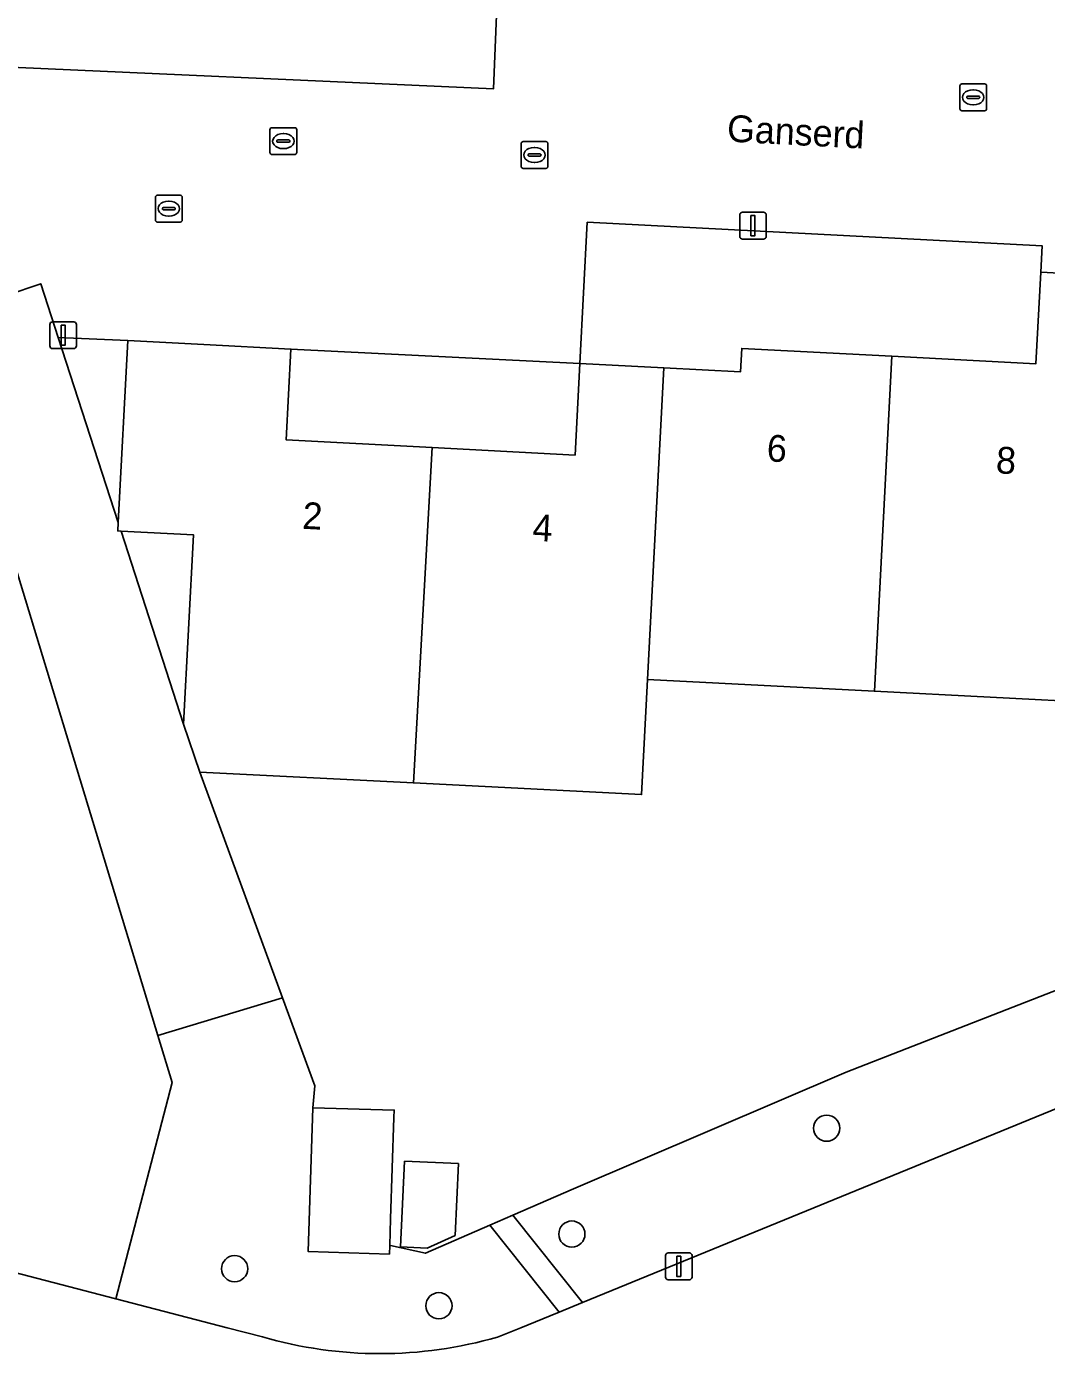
# Model space of a CAD drawing. Extents: x 162989 to 165008, y 383432 to 384338.
# Drawn here: x 164893.15 to 164931.21, y 383748.71 to 383798.57 of the extents above; entities that cross this region are included whole.
import ezdxf

# ---------------------------------------------------------------- set-up
doc = ezdxf.new("R2010")
doc.units = 0
for name, color, linetype in [('IMGEO_Boom', 7, 'Continuous'), ('IMGEO_Erf', 7, 'Continuous'), ('IMGEO_Groenvoorziening', 7, 'Continuous'), ('IMGEO_Kolk', 7, 'Continuous'), ('IMGEO_Lichtmast', 7, 'Continuous'), ('IMGEO_Openbare_ruimte_label', 7, 'Continuous'), ('IMGEO_Pand', 7, 'Continuous'), ('IMGEO_Pand_nummerreeks', 7, 'Continuous'), ('IMGEO_Rijbaan_lokaal_open', 7, 'Continuous'), ('IMGEO_Rioolput', 7, 'Continuous'), ('IMGEO_Voetpad_open', 7, 'Continuous')]:
    doc.layers.add(name, color=color, linetype=linetype)

msp = doc.modelspace()

# ---------------------------------------------------------------- linework, layer by layer
at = {"layer": 'IMGEO_Boom'}
for centre in [(164923.013, 383757.449), (164913.501, 383753.496), (164900.914, 383752.202), (164908.539, 383750.82)]:
    msp.add_circle(centre, 0.489, dxfattribs=at)
at = {"layer": 'IMGEO_Erf'}
for points in [[(164889.224, 383802.193), (164890.619, 383797.144), (164910.571, 383796.248), (164910.723, 383799.931)], [(164933.439, 383773.323), (164924.796, 383773.764), (164916.328, 383774.197), (164916.106, 383769.903), (164907.587, 383770.338), (164899.609, 383770.746), (164902.698, 383762.318), (164903.902, 383759.035), (164903.837, 383758.211), (164906.869, 383758.124), (164906.86, 383757.853), (164906.737, 383754.071), (164906.704, 383753.068), (164906.734, 383753.065), (164908.036, 383752.78), (164910.444, 383753.824), (164911.303, 383754.197), (164913.568, 383755.179), (164923.74, 383759.542), (164942.915, 383767.02)]]:
    msp.add_lwpolyline(points, dxfattribs=at)
for points in [[(164913.802, 383785.997), (164916.93, 383785.834), (164919.795, 383785.684), (164919.841, 383786.563), (164925.446, 383786.27), (164930.825, 383785.989), (164931.005, 383789.405), (164931.052, 383790.396), (164914.079, 383791.275)], [(164894.332, 383786.975), (164896.57, 383780.065), (164896.924, 383786.858)], [(164903.016, 383786.54), (164902.839, 383783.145), (164908.283, 383782.86), (164913.623, 383782.581), (164913.802, 383785.997)], [(164899.01, 383772.528), (164899.384, 383779.6), (164896.674, 383779.742)], [(164907.254, 383756.222), (164909.268, 383756.126), (164909.14, 383753.447), (164908.102, 383752.975), (164907.101, 383753.023)]]:
    msp.add_lwpolyline(points, close=True, dxfattribs=at)
at = {"layer": 'IMGEO_Groenvoorziening'}
for points in [[(164896.674, 383779.742), (164896.553, 383779.748), (164896.57, 383780.065), (164894.332, 383786.975), (164893.674, 383788.977), (164889.901, 383787.707), (164898.046, 383760.904), (164902.698, 383762.318), (164899.609, 383770.746), (164899.01, 383772.528)], [(164960.717, 383770.105), (164959.188, 383773.728), (164942.915, 383767.02), (164923.74, 383759.542), (164913.568, 383755.179), (164911.303, 383754.197), (164913.904, 383750.94)]]:
    msp.add_lwpolyline(points, close=True, dxfattribs=at)
for points in [[(164883.719, 383754.438), (164884.772, 383754.123), (164896.485, 383751.084), (164898.579, 383759.149), (164898.046, 383760.904), (164889.901, 383787.707)], [(164903.837, 383758.211), (164903.902, 383759.035), (164902.698, 383762.318), (164898.046, 383760.904), (164898.579, 383759.149), (164896.485, 383751.084), (164900.633, 383750), (164901.949, 383749.658)], [(164910.726, 383749.651), (164911.591, 383750), (164912.695, 383750.445), (164913.029, 383750.582), (164910.444, 383753.824), (164908.036, 383752.78), (164906.734, 383753.065), (164906.704, 383753.068), (164906.694, 383752.747), (164903.663, 383752.845), (164903.837, 383758.211)]]:
    msp.add_lwpolyline(points, dxfattribs=at)
msp.add_arc((164906.35, 383764.838), 15.805, 253.833, 286.0756, dxfattribs=at)
at = {"layer": 'IMGEO_Kolk'}
for p, q in [((164928.058, 383796.436), (164928.91, 383796.436)), ((164927.983, 383795.51), (164927.983, 383796.362)), ((164928.242, 383795.93), (164928.242, 383795.942)), ((164928.285, 383795.979), (164928.683, 383795.979)), ((164928.471, 383796.216), (164928.496, 383796.216)), ((164928.726, 383795.942), (164928.726, 383795.93)), ((164928.984, 383796.362), (164928.984, 383795.51)), ((164928.91, 383795.436), (164928.058, 383795.436)), ((164928.68, 383795.893), (164928.282, 383795.893)), ((164928.494, 383795.656), (164928.469, 383795.656)), ((164911.607, 383793.357), (164911.607, 383794.209)), ((164911.682, 383794.283), (164912.534, 383794.283)), ((164912.095, 383794.063), (164912.12, 383794.063)), ((164912.608, 383794.209), (164912.608, 383793.357)), ((164911.866, 383793.777), (164911.866, 383793.789)), ((164912.304, 383793.74), (164911.906, 383793.74)), ((164911.909, 383793.826), (164912.307, 383793.826)), ((164912.118, 383793.503), (164912.093, 383793.503)), ((164912.35, 383793.789), (164912.35, 383793.777)), ((164912.534, 383793.283), (164911.682, 383793.283)), ((164897.957, 383791.355), (164897.957, 383792.207)), ((164898.032, 383792.281), (164898.884, 383792.281)), ((164898.445, 383792.061), (164898.47, 383792.061)), ((164898.958, 383792.207), (164898.958, 383791.355)), ((164898.216, 383791.775), (164898.216, 383791.787)), ((164898.654, 383791.738), (164898.256, 383791.738)), ((164898.259, 383791.824), (164898.657, 383791.824)), ((164898.468, 383791.501), (164898.443, 383791.501)), ((164898.7, 383791.787), (164898.7, 383791.775)), ((164898.884, 383791.281), (164898.032, 383791.281))]:
    msp.add_line(p, q, dxfattribs=at)
for points in [[(164928.058, 383796.436), (164928.91, 383796.436)], [(164927.983, 383795.51), (164927.983, 383796.362)], [(164928.984, 383796.362), (164928.984, 383795.51)], [(164928.91, 383795.436), (164928.058, 383795.436)], [(164911.607, 383793.357), (164911.607, 383794.209)], [(164911.682, 383794.283), (164912.534, 383794.283)], [(164912.608, 383794.209), (164912.608, 383793.357)], [(164912.534, 383793.283), (164911.682, 383793.283)], [(164897.957, 383791.355), (164897.957, 383792.207)], [(164898.032, 383792.281), (164898.884, 383792.281)], [(164898.958, 383792.207), (164898.958, 383791.355)], [(164898.884, 383791.281), (164898.032, 383791.281)]]:
    msp.add_lwpolyline(points, dxfattribs=at)
for centre, radius, start, end in [((164928.06, 383796.36), 0.0765, 91.552, 178.448), ((164928.06, 383796.36), 0.0765, 91.552, 178.448), ((164928.908, 383796.36), 0.0765, 1.552, 88.448), ((164928.908, 383796.36), 0.0765, 1.552, 88.448), ((164928.282, 383795.939), 0.0403, 85.8775, 175.7526), ((164928.279, 383795.929), 0.0366, 178.938, 274.7102), ((164928.683, 383795.936), 0.043, 264.8664, 352.4533), ((164928.687, 383795.941), 0.0386, 1.7309, 96.639), ((164928.06, 383795.512), 0.0765, 181.552, 268.448), ((164928.06, 383795.512), 0.0765, 181.552, 268.448), ((164928.908, 383795.512), 0.0765, 271.552, 358.448), ((164928.908, 383795.512), 0.0765, 271.552, 358.448), ((164911.684, 383794.207), 0.0765, 91.552, 178.448), ((164911.684, 383794.207), 0.0765, 91.552, 178.448), ((164912.532, 383794.207), 0.0765, 1.552, 88.448), ((164912.532, 383794.207), 0.0765, 1.552, 88.448), ((164911.906, 383793.786), 0.0403, 85.8775, 175.7526), ((164911.903, 383793.776), 0.0366, 178.938, 274.7102), ((164912.307, 383793.783), 0.043, 264.8664, 352.4533), ((164912.311, 383793.788), 0.0386, 1.7309, 96.639), ((164911.684, 383793.359), 0.0765, 181.552, 268.448), ((164911.684, 383793.359), 0.0765, 181.552, 268.448), ((164912.532, 383793.359), 0.0765, 271.552, 358.448), ((164912.532, 383793.359), 0.0765, 271.552, 358.448), ((164898.034, 383792.205), 0.0765, 91.552, 178.448), ((164898.034, 383792.205), 0.0765, 91.552, 178.448), ((164898.882, 383792.205), 0.0765, 1.552, 88.448), ((164898.882, 383792.205), 0.0765, 1.552, 88.448), ((164898.256, 383791.784), 0.0403, 85.8775, 175.7526), ((164898.253, 383791.774), 0.0366, 178.938, 274.7102), ((164898.657, 383791.781), 0.043, 264.8664, 352.4533), ((164898.661, 383791.786), 0.0386, 1.7309, 96.639), ((164898.034, 383791.357), 0.0765, 181.552, 268.448), ((164898.034, 383791.357), 0.0765, 181.552, 268.448), ((164898.882, 383791.357), 0.0765, 271.552, 358.448), ((164898.882, 383791.357), 0.0765, 271.552, 358.448)]:
    msp.add_arc(centre, radius, start, end, dxfattribs=at)
for centre, major_axis, ratio, start_param, end_param in [((164928.47, 383795.936), (-0.387, 0.002), 0.722429, 4.712389, 7.853982), ((164928.495, 383795.936), (-0.39, 0.002), 0.717154, 1.570796, 4.712389), ((164912.094, 383793.783), (-0.387, 0.002), 0.722429, 4.712389, 7.853982), ((164912.119, 383793.783), (-0.39, 0.002), 0.717154, 1.570796, 4.712389), ((164898.444, 383791.781), (-0.387, 0.002), 0.722429, 4.712389, 7.853982), ((164898.469, 383791.781), (-0.39, 0.002), 0.717154, 1.570796, 4.712389)]:
    msp.add_ellipse(centre, major_axis=major_axis, ratio=ratio, start_param=start_param, end_param=end_param, dxfattribs=at)
at = {"layer": 'IMGEO_Lichtmast'}
for p, q in [((164919.767, 383790.744), (164919.767, 383791.544)), ((164919.767, 383791.544), (164919.767, 383790.744)), ((164919.867, 383791.644), (164920.657, 383791.644)), ((164920.657, 383791.644), (164919.867, 383791.644)), ((164920.757, 383791.544), (164920.757, 383790.744)), ((164920.757, 383790.744), (164920.757, 383791.544)), ((164920.657, 383790.644), (164919.867, 383790.644)), ((164919.867, 383790.644), (164920.657, 383790.644)), ((164894.017, 383786.655), (164894.017, 383787.455)), ((164894.017, 383787.455), (164894.017, 383786.655)), ((164894.117, 383787.555), (164894.907, 383787.555)), ((164894.907, 383787.555), (164894.117, 383787.555)), ((164895.007, 383787.455), (164895.007, 383786.655)), ((164895.007, 383786.655), (164895.007, 383787.455)), ((164894.907, 383786.555), (164894.117, 383786.555)), ((164894.117, 383786.555), (164894.907, 383786.555)), ((164916.997, 383751.893), (164916.997, 383752.693)), ((164916.997, 383752.693), (164916.997, 383751.893)), ((164917.097, 383752.793), (164917.887, 383752.793)), ((164917.887, 383752.793), (164917.097, 383752.793)), ((164917.987, 383752.693), (164917.987, 383751.893)), ((164917.987, 383751.893), (164917.987, 383752.693)), ((164917.887, 383751.793), (164917.097, 383751.793)), ((164917.097, 383751.793), (164917.887, 383751.793))]:
    msp.add_line(p, q, dxfattribs=at)
for points in [[(164920.187, 383791.519), (164920.337, 383791.519), (164920.337, 383790.769), (164920.187, 383790.769), (164920.187, 383791.519)], [(164894.437, 383787.43), (164894.587, 383787.43), (164894.587, 383786.68), (164894.437, 383786.68), (164894.437, 383787.43)], [(164917.417, 383752.668), (164917.567, 383752.668), (164917.567, 383751.918), (164917.417, 383751.918), (164917.417, 383752.668)]]:
    msp.add_lwpolyline(points, dxfattribs=at)
for centre, start, end in [((164919.867, 383791.544), 90, 180), ((164919.867, 383791.544), 90, 180), ((164920.657, 383791.544), 0, 90), ((164920.657, 383791.544), 360, 90), ((164919.867, 383790.744), 180, 270), ((164919.867, 383790.744), 180, 270), ((164920.657, 383790.744), 270, 0), ((164920.657, 383790.744), 270, 0), ((164894.117, 383787.455), 90, 180), ((164894.117, 383787.455), 90, 180), ((164894.907, 383787.455), 0, 90), ((164894.907, 383787.455), 360, 90), ((164894.117, 383786.655), 180, 270), ((164894.117, 383786.655), 180, 270), ((164894.907, 383786.655), 270, 0), ((164894.907, 383786.655), 270, 0), ((164917.097, 383752.693), 90, 180), ((164917.097, 383752.693), 90, 180), ((164917.887, 383752.693), 0, 90), ((164917.887, 383752.693), 360, 90), ((164917.097, 383751.893), 180, 270), ((164917.097, 383751.893), 180, 270), ((164917.887, 383751.893), 270, 0), ((164917.887, 383751.893), 270, 0)]:
    msp.add_arc(centre, 0.1, start, end, dxfattribs=at)
at = {"layer": 'IMGEO_Pand'}
for points in [[(164935.451, 383789.178), (164934.251, 383789.239), (164931.005, 383789.405), (164930.825, 383785.989), (164925.446, 383786.27), (164924.796, 383773.764), (164933.439, 383773.323), (164933.657, 383777.605), (164934.858, 383777.544)], [(164907.587, 383770.338), (164908.283, 383782.86), (164902.839, 383783.145), (164903.016, 383786.54), (164899.76, 383786.71), (164896.924, 383786.858), (164896.57, 383780.065), (164896.553, 383779.748), (164896.674, 383779.742), (164899.384, 383779.6), (164899.01, 383772.528), (164899.609, 383770.746)], [(164925.446, 383786.27), (164919.841, 383786.563), (164919.795, 383785.684), (164916.93, 383785.834), (164916.328, 383774.197), (164924.796, 383773.764)], [(164916.93, 383785.834), (164913.802, 383785.997), (164913.623, 383782.581), (164908.283, 383782.86), (164907.587, 383770.338), (164916.106, 383769.903), (164916.328, 383774.197)], [(164906.86, 383757.853), (164906.869, 383758.124), (164903.837, 383758.211), (164903.663, 383752.845), (164906.694, 383752.747), (164906.704, 383753.068), (164906.737, 383754.071)], [(164907.254, 383756.222), (164907.101, 383753.023), (164908.102, 383752.975), (164909.14, 383753.447), (164909.268, 383756.126)]]:
    msp.add_lwpolyline(points, close=True, dxfattribs=at)
at = {"layer": 'IMGEO_Rijbaan_lokaal_open'}
for points in [[(164910.723, 383799.931), (164910.571, 383796.248), (164890.619, 383797.144), (164890.47, 383793.219), (164888.576, 383792.576), (164878.843, 383789.276), (164880.346, 383784.495), (164889.901, 383787.707), (164893.674, 383788.977), (164894.332, 383786.975), (164896.924, 383786.858), (164899.76, 383786.71), (164903.016, 383786.54), (164913.802, 383785.997), (164914.079, 383791.275), (164931.052, 383790.396), (164931.005, 383789.405), (164934.251, 383789.239), (164935.451, 383789.178), (164935.722, 383794.06), (164951.212, 383793.241), (164954.297, 383794.59), (164954.543, 383798.637)], [(164951.4, 383756.197), (164967.387, 383755.449), (164967.666, 383755.569), (164969.919, 383756.536), (164969.822, 383758.551), (164969.972, 383762.574), (164963.634, 383762.844), (164963.194, 383763.952), (164961.817, 383767.423), (164939.574, 383758.422), (164938.87, 383760.094), (164961.152, 383769.085), (164960.717, 383770.105), (164913.904, 383750.94), (164913.029, 383750.582), (164912.695, 383750.445), (164911.591, 383750), (164910.726, 383749.651)], [(164901.949, 383749.658), (164900.633, 383750), (164896.485, 383751.084), (164884.772, 383754.123), (164883.958, 383751.143), (164883.633, 383750), (164883.393, 383749.276), (164884.956, 383748.869), (164887.919, 383748.098), (164896.165, 383745.965), (164902.273, 383744.364), (164902.55, 383744.292), (164903.056, 383744.179)]]:
    msp.add_lwpolyline(points, dxfattribs=at)
msp.add_arc((164906.35, 383764.838), 15.805, 253.833, 286.0756, dxfattribs=at)
at = {"layer": 'IMGEO_Rioolput'}
for p, q in [((164902.233, 383793.875), (164902.233, 383794.727)), ((164902.308, 383794.801), (164903.16, 383794.801)), ((164902.721, 383794.581), (164902.746, 383794.581)), ((164903.234, 383794.727), (164903.234, 383793.875)), ((164902.492, 383794.295), (164902.492, 383794.307)), ((164902.93, 383794.258), (164902.532, 383794.258)), ((164902.535, 383794.344), (164902.933, 383794.344)), ((164902.744, 383794.021), (164902.719, 383794.021)), ((164902.976, 383794.307), (164902.976, 383794.295)), ((164903.16, 383793.801), (164902.308, 383793.801))]:
    msp.add_line(p, q, dxfattribs=at)
for points in [[(164902.233, 383793.875), (164902.233, 383794.727)], [(164902.308, 383794.801), (164903.16, 383794.801)], [(164903.234, 383794.727), (164903.234, 383793.875)], [(164903.16, 383793.801), (164902.308, 383793.801)]]:
    msp.add_lwpolyline(points, dxfattribs=at)
for centre, radius, start, end in [((164902.31, 383794.725), 0.0765, 91.552, 178.448), ((164902.31, 383794.725), 0.0765, 91.552, 178.448), ((164903.158, 383794.725), 0.0765, 1.552, 88.448), ((164903.158, 383794.725), 0.0765, 1.552, 88.448), ((164902.532, 383794.304), 0.0403, 85.8775, 175.7526), ((164902.529, 383794.294), 0.0366, 178.938, 274.7102), ((164902.933, 383794.301), 0.043, 264.8664, 352.4533), ((164902.937, 383794.306), 0.0386, 1.7309, 96.639), ((164902.31, 383793.877), 0.0765, 181.552, 268.448), ((164902.31, 383793.877), 0.0765, 181.552, 268.448), ((164903.158, 383793.877), 0.0765, 271.552, 358.448), ((164903.158, 383793.877), 0.0765, 271.552, 358.448)]:
    msp.add_arc(centre, radius, start, end, dxfattribs=at)
for centre, major_axis, ratio, start_param, end_param in [((164902.72, 383794.301), (-0.387, 0.002), 0.722429, 4.712389, 7.853982), ((164902.745, 383794.301), (-0.39, 0.002), 0.717154, 1.570796, 4.712389)]:
    msp.add_ellipse(centre, major_axis=major_axis, ratio=ratio, start_param=start_param, end_param=end_param, dxfattribs=at)
at = {"layer": 'IMGEO_Voetpad_open'}
msp.add_lwpolyline([(164911.303, 383754.197), (164910.444, 383753.824), (164913.029, 383750.582), (164913.904, 383750.94)], close=True, dxfattribs=at)

# ---------------------------------------------------------------- texts
at = {"layer": 'IMGEO_Openbare_ruimte_label'}
msp.add_text('Ganserd', height=1, rotation=357.0203, dxfattribs=at).set_placement((164919.275, 383794.287))
at = {"layer": 'IMGEO_Pand_nummerreeks'}
for s, rotation, p in [('6', 357.0092, (164920.759, 383782.349)), ('8', 357.0092, (164929.314, 383781.903)), ('2', 357.0062, (164903.425, 383779.83)), ('4', 357.0034, (164912.014, 383779.381))]:
    msp.add_text(s, height=1, rotation=rotation, dxfattribs=at).set_placement(p)

doc.saveas('drawing.dxf')
